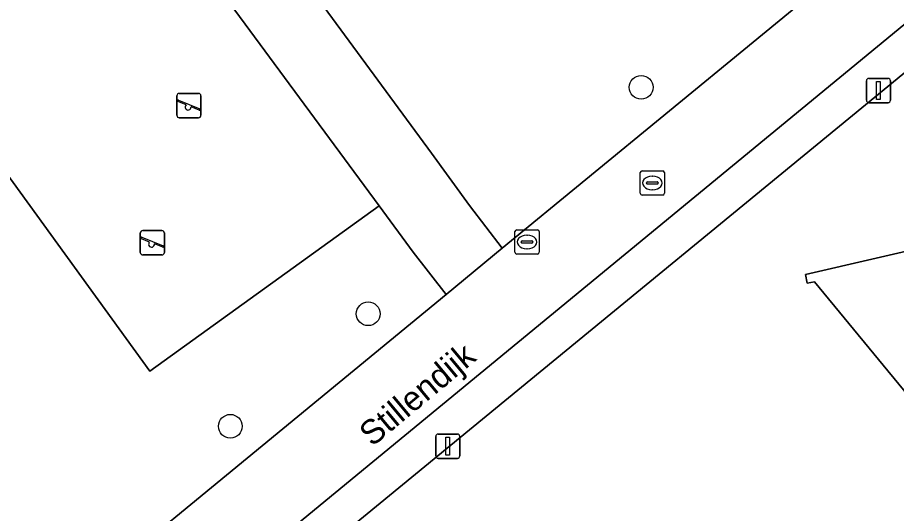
# Model space of a CAD drawing. Extents: x 156412 to 157779, y 382335 to 383768.
# Drawn here: x 156930.57 to 156966.74, y 383452.56 to 383472.97 of the extents above; entities that cross this region are included whole.
import ezdxf

# ---------------------------------------------------------------- set-up
doc = ezdxf.new("R2010")
doc.units = 0
for name, color, linetype in [('IMGEO_Boom', 7, 'Continuous'), ('IMGEO_Erf', 7, 'Continuous'), ('IMGEO_Groenvoorziening', 7, 'Continuous'), ('IMGEO_Kolk', 7, 'Continuous'), ('IMGEO_Lichtmast', 7, 'Continuous'), ('IMGEO_Openbare_ruimte_label', 7, 'Continuous'), ('IMGEO_Pand', 7, 'Continuous'), ('IMGEO_Rijbaan_lokaal_gesloten', 7, 'Continuous'), ('IMGEO_Rioolput', 7, 'Continuous'), ('IMGEO_Speelvoorziening', 7, 'Continuous'), ('IMGEO_Terreindeel_zand', 7, 'Continuous'), ('IMGEO_Voetpad_open', 7, 'Continuous')]:
    doc.layers.add(name, color=color, linetype=linetype)

msp = doc.modelspace()

# ---------------------------------------------------------------- linework, layer by layer
at = {"layer": 'IMGEO_Boom'}
for centre in [(156956.235, 383470.098), (156945.003, 383460.776), (156939.329, 383456.144)]:
    msp.add_circle(centre, 0.489, dxfattribs=at)
at = {"layer": 'IMGEO_Erf'}
msp.add_lwpolyline([(157020.794, 383506.487), (157006.596, 383503.263), (157002.58, 383500), (157001.757, 383499.332), (157001.826, 383499.205), (157001.765, 383499.109), (157001.183, 383498.923), (156999.999, 383497.929), (156997.648, 383495.955), (156966.776, 383470.447), (156930.809, 383440.919), (156911.127, 383424.693), (156910.947, 383424.514), (156911.382, 383422.7), (157033.666, 383450.927), (157030.948, 383462.671), (157029.13, 383470.404)], close=True, dxfattribs=at)
msp.add_lwpolyline([(156971.081, 383452.728), (156963.363, 383462.091), (156963.068, 383462.037), (156963.002, 383462.397), (156988.093, 383468.194)], dxfattribs=at)
at = {"layer": 'IMGEO_Groenvoorziening'}
for points in [[(156969.57, 383479.138), (156966.356, 383482.991), (156964.013, 383485.801), (156938.437, 383479.892), (156947.604, 383467.392), (156949.173, 383465.237), (156950.519, 383463.472), (156964.286, 383474.798)], [(156948.205, 383461.568), (156946.853, 383463.317), (156945.455, 383465.22), (156936.017, 383458.413), (156924.751, 383473.964), (156924.515, 383475.029), (156901.52, 383469.737), (156900.569, 383469.518), (156902.929, 383459.141), (156907.497, 383439.841), (156908.6, 383434.669), (156909.692, 383429.799), (156925.722, 383443.072)]]:
    msp.add_lwpolyline(points, close=True, dxfattribs=at)
at = {"layer": 'IMGEO_Kolk'}
for p, q in [((156951.039, 383463.306), (156951.039, 383464.158)), ((156951.114, 383464.232), (156951.966, 383464.232)), ((156951.527, 383464.012), (156951.552, 383464.012)), ((156952.04, 383464.158), (156952.04, 383463.306)), ((156951.298, 383463.726), (156951.298, 383463.738)), ((156951.736, 383463.689), (156951.338, 383463.689)), ((156951.341, 383463.775), (156951.739, 383463.775)), ((156951.782, 383463.738), (156951.782, 383463.726)), ((156951.55, 383463.452), (156951.525, 383463.452)), ((156951.966, 383463.232), (156951.114, 383463.232))]:
    msp.add_line(p, q, dxfattribs=at)
for points in [[(156951.039, 383463.306), (156951.039, 383464.158)], [(156951.114, 383464.232), (156951.966, 383464.232)], [(156952.04, 383464.158), (156952.04, 383463.306)], [(156951.966, 383463.232), (156951.114, 383463.232)]]:
    msp.add_lwpolyline(points, dxfattribs=at)
for centre, radius, start, end in [((156951.116, 383464.156), 0.0765, 91.552, 178.448), ((156951.116, 383464.156), 0.0765, 91.552, 178.448), ((156951.964, 383464.156), 0.0765, 1.552, 88.448), ((156951.964, 383464.156), 0.0765, 1.552, 88.448), ((156951.338, 383463.735), 0.0403, 85.8775, 175.7526), ((156951.335, 383463.725), 0.0366, 178.938, 274.7102), ((156951.739, 383463.732), 0.043, 264.8664, 352.4533), ((156951.743, 383463.737), 0.0386, 1.7309, 96.639), ((156951.116, 383463.308), 0.0765, 181.552, 268.448), ((156951.116, 383463.308), 0.0765, 181.552, 268.448), ((156951.964, 383463.308), 0.0765, 271.552, 358.448), ((156951.964, 383463.308), 0.0765, 271.552, 358.448)]:
    msp.add_arc(centre, radius, start, end, dxfattribs=at)
for centre, major_axis, ratio, start_param, end_param in [((156951.526, 383463.732), (-0.387, 0.002), 0.722429, 4.712389, 7.853982), ((156951.551, 383463.732), (-0.39, 0.002), 0.717154, 1.570796, 4.712389)]:
    msp.add_ellipse(centre, major_axis=major_axis, ratio=ratio, start_param=start_param, end_param=end_param, dxfattribs=at)
at = {"layer": 'IMGEO_Lichtmast'}
for p, q in [((156965.504, 383469.566), (156965.504, 383470.366)), ((156965.504, 383470.366), (156965.504, 383469.566)), ((156965.604, 383470.466), (156966.394, 383470.466)), ((156966.394, 383470.466), (156965.604, 383470.466)), ((156966.494, 383470.366), (156966.494, 383469.566)), ((156966.494, 383469.566), (156966.494, 383470.366)), ((156966.394, 383469.466), (156965.604, 383469.466)), ((156965.604, 383469.466), (156966.394, 383469.466)), ((156947.782, 383454.924), (156947.782, 383455.724)), ((156947.782, 383455.724), (156947.782, 383454.924)), ((156947.882, 383455.824), (156948.672, 383455.824)), ((156948.672, 383455.824), (156947.882, 383455.824)), ((156948.772, 383455.724), (156948.772, 383454.924)), ((156948.772, 383454.924), (156948.772, 383455.724)), ((156948.672, 383454.824), (156947.882, 383454.824)), ((156947.882, 383454.824), (156948.672, 383454.824))]:
    msp.add_line(p, q, dxfattribs=at)
for points in [[(156965.924, 383470.341), (156966.074, 383470.341), (156966.074, 383469.591), (156965.924, 383469.591), (156965.924, 383470.341)], [(156948.202, 383455.699), (156948.352, 383455.699), (156948.352, 383454.949), (156948.202, 383454.949), (156948.202, 383455.699)]]:
    msp.add_lwpolyline(points, dxfattribs=at)
for centre, start, end in [((156965.604, 383470.366), 90, 180), ((156965.604, 383470.366), 90, 180), ((156966.394, 383470.366), 0, 90), ((156966.394, 383470.366), 360, 90), ((156965.604, 383469.566), 180, 270), ((156965.604, 383469.566), 180, 270), ((156966.394, 383469.566), 270, 0), ((156966.394, 383469.566), 270, 0), ((156947.882, 383455.724), 90, 180), ((156947.882, 383455.724), 90, 180), ((156948.672, 383455.724), 0, 90), ((156948.672, 383455.724), 360, 90), ((156947.882, 383454.924), 180, 270), ((156947.882, 383454.924), 180, 270), ((156948.672, 383454.924), 270, 0), ((156948.672, 383454.924), 270, 0)]:
    msp.add_arc(centre, 0.1, start, end, dxfattribs=at)
at = {"layer": 'IMGEO_Pand'}
msp.add_lwpolyline([(156988.093, 383468.194), (156963.002, 383462.397), (156963.068, 383462.037), (156963.363, 383462.091), (156971.081, 383452.728)], dxfattribs=at)
at = {"layer": 'IMGEO_Rijbaan_lokaal_gesloten'}
for points in [[(157002.896, 383506.212), (156999.739, 383503.534), (156993.079, 383498.015), (156987.746, 383493.623), (156987.515, 383493.895), (156986.979, 383493.445), (156986.443, 383492.994), (156986.273, 383492.854), (156980.657, 383488.243), (156974.339, 383483.054), (156970.774, 383480.126), (156969.57, 383479.138), (156964.286, 383474.798), (156950.519, 383463.472), (156948.205, 383461.568), (156925.722, 383443.072), (156909.692, 383429.799), (156909.778, 383429.42)], [(156912.475, 383427.759), (156995.565, 383496.169), (157005.917, 383504.621)]]:
    msp.add_lwpolyline(points, dxfattribs=at)
at = {"layer": 'IMGEO_Rioolput'}
for p, q in [((156956.195, 383465.735), (156956.195, 383466.587)), ((156956.27, 383466.661), (156957.122, 383466.661)), ((156957.196, 383466.587), (156957.196, 383465.735)), ((156956.454, 383466.155), (156956.454, 383466.167)), ((156956.497, 383466.204), (156956.895, 383466.204)), ((156956.683, 383466.441), (156956.708, 383466.441)), ((156956.938, 383466.167), (156956.938, 383466.155)), ((156956.892, 383466.118), (156956.494, 383466.118)), ((156956.706, 383465.881), (156956.681, 383465.881)), ((156957.122, 383465.661), (156956.27, 383465.661))]:
    msp.add_line(p, q, dxfattribs=at)
for points in [[(156956.195, 383465.735), (156956.195, 383466.587)], [(156956.27, 383466.661), (156957.122, 383466.661)], [(156957.196, 383466.587), (156957.196, 383465.735)], [(156957.122, 383465.661), (156956.27, 383465.661)]]:
    msp.add_lwpolyline(points, dxfattribs=at)
for centre, radius, start, end in [((156956.272, 383466.585), 0.0765, 91.552, 178.448), ((156956.272, 383466.585), 0.0765, 91.552, 178.448), ((156957.12, 383466.585), 0.0765, 1.552, 88.448), ((156957.12, 383466.585), 0.0765, 1.552, 88.448), ((156956.494, 383466.164), 0.0403, 85.8775, 175.7526), ((156956.491, 383466.154), 0.0366, 178.938, 274.7102), ((156956.895, 383466.161), 0.043, 264.8664, 352.4533), ((156956.899, 383466.166), 0.0386, 1.7309, 96.639), ((156956.272, 383465.737), 0.0765, 181.552, 268.448), ((156956.272, 383465.737), 0.0765, 181.552, 268.448), ((156957.12, 383465.737), 0.0765, 271.552, 358.448), ((156957.12, 383465.737), 0.0765, 271.552, 358.448)]:
    msp.add_arc(centre, radius, start, end, dxfattribs=at)
for centre, major_axis, ratio, start_param, end_param in [((156956.682, 383466.161), (-0.387, 0.002), 0.722429, 4.712389, 7.853982), ((156956.707, 383466.161), (-0.39, 0.002), 0.717154, 1.570796, 4.712389)]:
    msp.add_ellipse(centre, major_axis=major_axis, ratio=ratio, start_param=start_param, end_param=end_param, dxfattribs=at)
at = {"layer": 'IMGEO_Speelvoorziening'}
for p, q in [((156937.23, 383469.845), (156938.02, 383469.845)), ((156938.02, 383469.845), (156937.23, 383469.845)), ((156937.13, 383468.945), (156937.13, 383469.745)), ((156937.13, 383469.745), (156937.13, 383468.945)), ((156937.513, 383469.373), (156937.174, 383469.51)), ((156937.199, 383469.57), (156938.075, 383469.217)), ((156938.12, 383469.745), (156938.12, 383468.945)), ((156938.12, 383468.945), (156938.12, 383469.745)), ((156938.051, 383469.157), (156937.711, 383469.294)), ((156938.02, 383468.845), (156937.23, 383468.845)), ((156937.23, 383468.845), (156938.02, 383468.845)), ((156935.625, 383463.301), (156935.625, 383464.101)), ((156935.625, 383464.101), (156935.625, 383463.301)), ((156935.725, 383464.201), (156936.515, 383464.201)), ((156936.515, 383464.201), (156935.725, 383464.201)), ((156936.615, 383464.101), (156936.615, 383463.301)), ((156936.615, 383463.301), (156936.615, 383464.101)), ((156936.008, 383463.729), (156935.669, 383463.866)), ((156935.694, 383463.926), (156936.57, 383463.573)), ((156936.546, 383463.513), (156936.206, 383463.65)), ((156936.515, 383463.201), (156935.725, 383463.201)), ((156935.725, 383463.201), (156936.515, 383463.201))]:
    msp.add_line(p, q, dxfattribs=at)
for centre, radius, start, end in [((156937.23, 383469.745), 0.1, 90, 180), ((156937.23, 383469.745), 0.1, 90, 180), ((156938.02, 383469.745), 0.1, 0, 90), ((156938.02, 383469.745), 0.1, 360, 90), ((156937.187, 383469.54), 0.0327, 68.078, 248.078), ((156937.592, 383469.283), 0.12, 130.9928, 5.1632), ((156938.063, 383469.187), 0.0327, 248.078, 68.078), ((156937.23, 383468.945), 0.1, 180, 270), ((156937.23, 383468.945), 0.1, 180, 270), ((156938.02, 383468.945), 0.1, 270, 0), ((156938.02, 383468.945), 0.1, 270, 0), ((156935.725, 383464.101), 0.1, 90, 180), ((156935.725, 383464.101), 0.1, 90, 180), ((156936.515, 383464.101), 0.1, 0, 90), ((156936.515, 383464.101), 0.1, 360, 90), ((156935.682, 383463.896), 0.0327, 68.078, 248.078), ((156936.087, 383463.639), 0.12, 130.9928, 5.1632), ((156935.725, 383463.301), 0.1, 180, 270), ((156935.725, 383463.301), 0.1, 180, 270), ((156936.515, 383463.301), 0.1, 270, 0), ((156936.515, 383463.301), 0.1, 270, 0), ((156936.558, 383463.543), 0.0327, 248.078, 68.078)]:
    msp.add_arc(centre, radius, start, end, dxfattribs=at)
at = {"layer": 'IMGEO_Terreindeel_zand'}
msp.add_lwpolyline([(156924.515, 383475.029), (156924.751, 383473.964), (156936.017, 383458.413), (156945.455, 383465.22), (156936.243, 383477.729)], close=True, dxfattribs=at)
at = {"layer": 'IMGEO_Voetpad_open'}
for points in [[(156930.809, 383440.919), (156966.776, 383470.447), (156997.648, 383495.955), (156999.999, 383497.929), (157001.183, 383498.923), (157001.765, 383499.109), (157001.826, 383499.205), (157001.757, 383499.332), (157002.58, 383500), (157006.596, 383503.263), (157020.794, 383506.487), (157022.768, 383506.908), (157027.607, 383507.993), (157026.652, 383511.753), (157024.599, 383510.288)], [(157015.707, 383506.828), (157005.917, 383504.621), (156995.565, 383496.169), (156912.475, 383427.759)], [(156924.515, 383475.029), (156936.243, 383477.729), (156945.455, 383465.22), (156946.853, 383463.317), (156948.205, 383461.568), (156950.519, 383463.472), (156949.173, 383465.237), (156947.604, 383467.392), (156938.437, 383479.892), (156937.448, 383481.241), (156934.145, 383485.759), (156933.726, 383486.332), (156930.442, 383485.584), (156933.67, 383481.243), (156899.681, 383473.401)]]:
    msp.add_lwpolyline(points, dxfattribs=at)

# ---------------------------------------------------------------- texts
at = {"layer": 'IMGEO_Openbare_ruimte_label'}
msp.add_text('Stillendijk', height=1, rotation=39.8056, dxfattribs=at).set_placement((156945.166, 383455.275))

doc.saveas('drawing.dxf')
